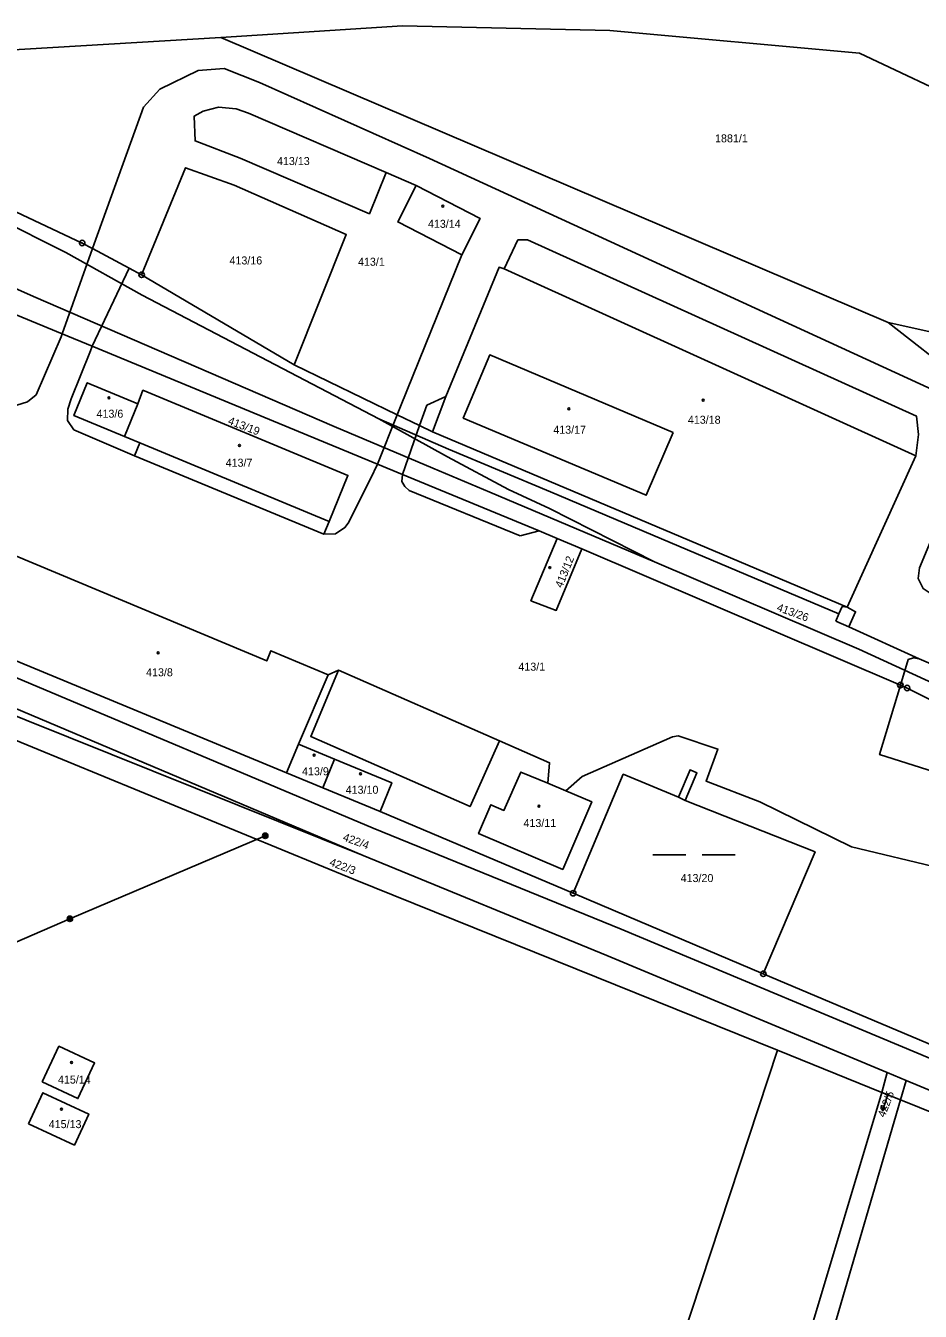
# Model space of a CAD drawing. Extents: x -587171 to -555306, y -1167727 to -1074732.
# Drawn here: x -560378.5 to -560215.2, y -1078669.2 to -1078434.7 of the extents above; entities that cross this region are included whole.
import ezdxf

# ---------------------------------------------------------------- set-up
doc = ezdxf.new("R2010")
doc.units = 0
for name, color, linetype in [('Hranice parcel', 7, 'Continuous'), ('Parcelní čísla', 7, 'Continuous'), ('Pop  PČ popisy', 7, 'Continuous'), ('Poz předměty', 7, 'Continuous'), ('Vnitřní kresba', 7, 'Continuous'), ('Značky bodu BP', 7, 'Continuous'), ('Značky budov', 7, 'Continuous'), ('Značky kultur', 7, 'Continuous')]:
    doc.layers.add(name, color=color, linetype=linetype)

msp = doc.modelspace()

# ---------------------------------------------------------------- linework, layer by layer
at = {"layer": 'Hranice parcel'}
for p, q in [((-560342.84, -1078436.82), (-560396.43, -1078439.99)), ((-560221.06, -1078488.84), (-560342.84, -1078436.82)), ((-560357.3, -1078480.11), (-560329.46, -1078496.53)), ((-560388.8, -1078483.87), (-560371.78, -1078490.9)), ((-560366.33, -1078493.15), (-560371.78, -1078490.9)), ((-560314.24, -1078514.66), (-560366.33, -1078493.15)), ((-560360.45, -1078509.61), (-560358, -1078503.67)), ((-560304.21, -1078508.76), (-560228.58, -1078540.76)), ((-560324.03, -1078527.44), (-560358.61, -1078513.15)), ((-560276.97, -1078530.12), (-560281.48, -1078528.19)), ((-560218.85, -1078554.96), (-560276.97, -1078530.12)), ((-560385.52, -1078548.35), (-560330.86, -1078570.95)), ((-560318.62, -1078590.37), (-560406.12, -1078554.4)), ((-560328.65, -1078565.75), (-560323.26, -1078553.08)), ((-560330.86, -1078570.95), (-560328.65, -1078565.75)), ((-560322.09, -1078568.47), (-560328.65, -1078565.75)), ((-560324.24, -1078573.69), (-560322.09, -1078568.47)), ((-560330.86, -1078570.95), (-560324.24, -1078573.69)), ((-560324.24, -1078573.69), (-560313.78, -1078578.01)), ((-560283.2, -1078572.86), (-560279.92, -1078574.26)), ((-560313.78, -1078578.01), (-560278.56, -1078592.93)), ((-560272.42, -1078604.31), (-560316.88, -1078586.02)), ((-560241.25, -1078621.58), (-560318.62, -1078590.37)), ((-560221.28, -1078625.62), (-560272.42, -1078604.31)), ((-560243.87, -1078607.62), (-560197.17, -1078627.38)), ((-560304.44, -1078812.88), (-560241.25, -1078621.58)), ((-560222.24, -1078629.25), (-560241.25, -1078621.58)), ((-560222.24, -1078629.25), (-560221.28, -1078625.62)), ((-560221.28, -1078625.62), (-560217.81, -1078627.07)), ((-560218.85, -1078630.62), (-560217.81, -1078627.07)), ((-560222.24, -1078629.25), (-560280.37, -1078823.02)), ((-560218.85, -1078630.62), (-560222.24, -1078629.25)), ((-560275.68, -1078825), (-560218.85, -1078630.62))]:
    msp.add_line(p, q, dxfattribs=at)
for points in [[(-560342.84, -1078436.82), (-560309.7, -1078434.67), (-560271.87, -1078435.57), (-560226.31, -1078439.67), (-560205.71, -1078449.42)], [(-560210.8, -1078502.08), (-560264.12, -1078477.56), (-560304.78, -1078458.9), (-560335.82, -1078445.04), (-560342.22, -1078442.45), (-560347.01, -1078442.86), (-560353.98, -1078446.27), (-560356.99, -1078449.51), (-560365.97, -1078474.46), (-560366.28, -1078475.31)], [(-560312.68, -1078461.46), (-560315.74, -1078468.98), (-560339.3, -1078458.81), (-560347.56, -1078455.7), (-560347.71, -1078451.17), (-560346.05, -1078450.23), (-560343.28, -1078449.52), (-560340.08, -1078449.84), (-560337.81, -1078450.6), (-560312.68, -1078461.46)], [(-560221.06, -1078488.84), (-560212.54, -1078490.69), (-560210.62, -1078470.74), (-560205.71, -1078449.42)], [(-560475.85, -1078451.01), (-560457.27, -1078451.34), (-560433.34, -1078452.41), (-560412.13, -1078456.41), (-560393.32, -1078462.47), (-560368.14, -1078474.31), (-560366.28, -1078475.31)], [(-560357.3, -1078480.11), (-560349.32, -1078460.57), (-560340.42, -1078463.78), (-560319.96, -1078472.78), (-560329.46, -1078496.53)], [(-560307.2, -1078463.82), (-560295.51, -1078469.85), (-560298.9, -1078476.48), (-560310.58, -1078470.46), (-560307.2, -1078463.82)], [(-560366.28, -1078475.31), (-560359.56, -1078478.9), (-560357.3, -1078480.11)], [(-560304.21, -1078508.76), (-560301.78, -1078502.33), (-560292.07, -1078478.72), (-560291.15, -1078479.04), (-560288.63, -1078473.75), (-560286.87, -1078473.73), (-560251.72, -1078489.65), (-560215.94, -1078505.87), (-560215.54, -1078509.27), (-560216.03, -1078513.14), (-560228.58, -1078540.76)], [(-560371.78, -1078490.9), (-560372, -1078491.42), (-560376.52, -1078501.99), (-560378.14, -1078503.3), (-560380.08, -1078503.89), (-560381.11, -1078503.77), (-560392.16, -1078499.12), (-560392.91, -1078498.3), (-560393.21, -1078496.31), (-560388.8, -1078483.87)], [(-559998.35, -1078594.47), (-560095.57, -1078549.93), (-560208.01, -1078499.01), (-560221.06, -1078488.84)], [(-560358.61, -1078513.15), (-560369.65, -1078508.37), (-560370.82, -1078506.69), (-560370.74, -1078504.62), (-560370.14, -1078502.72), (-560366.65, -1078493.96), (-560366.33, -1078493.15)], [(-560260.32, -1078508.85), (-560293.77, -1078494.71), (-560298.63, -1078506.24), (-560265.22, -1078520.34), (-560260.32, -1078508.85)], [(-560329.46, -1078496.53), (-560310.68, -1078505.63), (-560306.58, -1078507.61), (-560304.21, -1078508.76)], [(-560358, -1078503.67), (-560367.21, -1078499.81), (-560369.67, -1078505.79), (-560360.45, -1078509.61)], [(-560324.03, -1078527.44), (-560323.1, -1078525.11), (-560319.66, -1078516.7), (-560357.06, -1078501.16), (-560358, -1078503.67)], [(-560360.45, -1078509.61), (-560357.63, -1078510.78), (-560358.61, -1078513.15)], [(-560314.24, -1078514.66), (-560315.53, -1078517.34), (-560319.59, -1078525.4), (-560320.2, -1078526.22), (-560321.92, -1078527.35), (-560324.03, -1078527.44)], [(-560281.48, -1078528.19), (-560284.74, -1078526.84), (-560309.72, -1078516.53), (-560314.24, -1078514.66)], [(-560212.85, -1078538.53), (-560214.7, -1078537.35), (-560215.59, -1078535.53), (-560215.37, -1078533.55), (-560209.7, -1078520.03), (-560207.99, -1078517.76), (-560205.92, -1078516.33), (-560202.11, -1078515.05), (-560198.1, -1078514.61), (-560191.45, -1078517.18), (-560138.59, -1078541.39)], [(-560276.97, -1078530.12), (-560281.64, -1078541.34), (-560286.28, -1078539.57), (-560281.48, -1078528.19)], [(-560384.25, -1078545.35), (-560382.16, -1078540.3), (-560383.89, -1078539.58), (-560380.43, -1078531.33), (-560334.47, -1078550.54), (-560333.75, -1078548.7), (-560323.26, -1078553.08)], [(-560228.58, -1078540.76), (-560227.04, -1078541.58), (-560228.26, -1078544.33), (-560215.4, -1078550.15), (-560173.89, -1078568.04), (-560143.28, -1078581.24), (-560113.09, -1078594.28), (-560118.08, -1078605), (-560174.04, -1078577.17)], [(-560316.88, -1078586.02), (-560401.3, -1078552.16), (-560405.27, -1078550.54)], [(-560323.26, -1078553.08), (-560321.37, -1078552.22), (-560326.45, -1078564.32), (-560297.36, -1078577.11), (-560292.03, -1078565.14), (-560282.87, -1078569.12), (-560283.2, -1078572.86)], [(-560174.04, -1078577.17), (-560189.39, -1078580.11), (-560212.71, -1078570.78), (-560222.65, -1078567.64), (-560218.85, -1078554.96)], [(-560174.04, -1078577.17), (-560217.62, -1078555.49), (-560218.85, -1078554.96)], [(-560279.92, -1078574.26), (-560276.89, -1078571.64), (-560260.44, -1078564.39), (-560259.41, -1078564.23), (-560252.14, -1078566.64), (-560254.31, -1078572.46), (-560244.52, -1078576.26), (-560227.78, -1078584.45), (-560211.52, -1078588.38)], [(-560313.78, -1078578.01), (-560311.67, -1078572.77), (-560322.09, -1078568.47)], [(-560283.2, -1078572.86), (-560288.1, -1078570.82), (-560291.19, -1078577.81), (-560293.61, -1078576.8), (-560295.83, -1078582.05), (-560280.45, -1078588.58), (-560275.18, -1078576.24), (-560279.92, -1078574.26)], [(-560278.56, -1078592.93), (-560269.41, -1078571.21), (-560259.37, -1078575.4), (-560257.23, -1078570.41), (-560255.97, -1078570.97), (-560258.11, -1078576.03), (-560234.41, -1078585.39), (-560243.87, -1078607.62)], [(-560278.56, -1078592.93), (-560268.85, -1078597.05), (-560243.87, -1078607.62)], [(-560375.45, -1078627.36), (-560368.93, -1078630.38), (-560365.89, -1078623.87), (-560372.38, -1078620.83), (-560375.45, -1078627.36)], [(-560217.81, -1078627.07), (-560200.64, -1078634.22), (-560083.44, -1078683.28)], [(-560377.97, -1078635), (-560369.58, -1078638.88), (-560366.95, -1078633.22), (-560375.32, -1078629.33), (-560377.97, -1078635)], [(-560056.15, -1078693.98), (-560060.29, -1078693.98), (-560146.27, -1078661.99), (-560201.47, -1078637.63), (-560218.85, -1078630.62)]]:
    msp.add_lwpolyline(points, dxfattribs=at)
at = {"layer": 'Pop  PČ popisy'}
for p, q in [((-560221.23, -1078629.83), (-560222.11, -1078632.7)), ((-560221.1, -1078629.4), (-560221.23, -1078629.83)), ((-560222.11, -1078632.7), (-560222.29, -1078631.6)), ((-560222.11, -1078632.7), (-560221.34, -1078631.89))]:
    msp.add_line(p, q, dxfattribs=at)
at = {"layer": 'Poz předměty'}
for p, q in [((-560385.18, -1078469), (-560371.15, -1078476.07)), ((-560371.15, -1078476.07), (-560357.2, -1078483.83)), ((-560377.02, -1078484.08), (-560386.6, -1078479.78)), ((-560322.14, -1078507.79), (-560377.02, -1078484.08)), ((-560357.2, -1078483.83), (-560314.02, -1078506.4)), ((-560304.19, -1078515.41), (-560322.14, -1078507.79)), ((-560314.02, -1078506.4), (-560301.51, -1078513.33)), ((-560301.3, -1078511.9), (-560314.02, -1078506.4)), ((-560282.69, -1078519.7), (-560301.3, -1078511.9)), ((-560301.51, -1078513.33), (-560290.33, -1078519.25)), ((-560293.79, -1078519.79), (-560304.19, -1078515.41)), ((-560263.73, -1078532.45), (-560293.79, -1078519.79)), ((-560290.33, -1078519.25), (-560282.85, -1078522.74)), ((-560262.43, -1078528.3), (-560282.69, -1078519.7)), ((-560282.85, -1078522.74), (-560263.73, -1078532.45)), ((-560230.08, -1078541.96), (-560262.43, -1078528.3)), ((-560263.73, -1078532.45), (-560226.43, -1078548.43)), ((-560226.43, -1078548.43), (-560160.66, -1078578.53)), ((-560334.75, -1078582.45), (-560370.39, -1078597.59)), ((-560370.39, -1078597.59), (-560434.82, -1078625.39))]:
    msp.add_line(p, q, dxfattribs=at)
for centre, radius in [((-560334.75, -1078582.45), 0.5), ((-560334.75, -1078582.45), 0.4), ((-560334.75, -1078582.45), 0.3), ((-560334.75, -1078582.45), 0.2), ((-560334.75, -1078582.45), 0.1), ((-560370.39, -1078597.59), 0.5), ((-560370.39, -1078597.59), 0.4), ((-560370.39, -1078597.59), 0.3), ((-560370.39, -1078597.59), 0.2), ((-560370.39, -1078597.59), 0.1)]:
    msp.add_circle(centre, radius, dxfattribs=at)
at = {"layer": 'Vnitřní kresba'}
for p, q in [((-560312.68, -1078461.46), (-560307.2, -1078463.82)), ((-560366.28, -1078475.31), (-560371.78, -1078490.9)), ((-560298.9, -1078476.48), (-560310.09, -1078504.12)), ((-560359.56, -1078478.9), (-560366.33, -1078493.15)), ((-560216.03, -1078513.14), (-560291.15, -1078479.04)), ((-560301.78, -1078502.33), (-560305.28, -1078503.92)), ((-560310.68, -1078505.63), (-560314.24, -1078514.66)), ((-560310.09, -1078504.12), (-560310.68, -1078505.63)), ((-560305.28, -1078503.92), (-560306.58, -1078507.61)), ((-560309.72, -1078516.53), (-560306.58, -1078507.61)), ((-560357.63, -1078510.78), (-560323.1, -1078525.11)), ((-560309.81, -1078517.82), (-560309.72, -1078516.53)), ((-560309.3, -1078518.75), (-560309.81, -1078517.82)), ((-560308.47, -1078519.44), (-560309.3, -1078518.75)), ((-560288.21, -1078527.75), (-560308.47, -1078519.44)), ((-560284.74, -1078526.84), (-560288.21, -1078527.75)), ((-560229.47, -1078540.6), (-560230.08, -1078541.96)), ((-560228.58, -1078540.76), (-560229.47, -1078540.6)), ((-560230.08, -1078541.96), (-560230.65, -1078543.28)), ((-560230.65, -1078543.28), (-560228.26, -1078544.33)), ((-560396.93, -1078546.54), (-560315.03, -1078581.04)), ((-560217.44, -1078550.26), (-560218.85, -1078554.96)), ((-560216.47, -1078549.97), (-560217.44, -1078550.26)), ((-560215.4, -1078550.15), (-560216.47, -1078549.97)), ((-560399.09, -1078551.32), (-560316.88, -1078586.02)), ((-560321.37, -1078552.22), (-560292.03, -1078565.14)), ((-560259.37, -1078575.4), (-560258.11, -1078576.03)), ((-560315.03, -1078581.04), (-560269.8, -1078599.51)), ((-560269.8, -1078599.51), (-560198, -1078629.53))]:
    msp.add_line(p, q, dxfattribs=at)
at = {"layer": 'Značky bodu BP'}
for centre, radius in [((-560368.14, -1078474.31), 0.5), ((-560368.14, -1078474.31), 0.0303), ((-560357.3, -1078480.11), 0.5), ((-560357.3, -1078480.11), 0.0303), ((-560218.85, -1078554.96), 0.5), ((-560218.85, -1078554.96), 0.0303), ((-560217.62, -1078555.49), 0.5), ((-560217.62, -1078555.49), 0.0303), ((-560278.56, -1078592.93), 0.5), ((-560278.56, -1078592.93), 0.0303), ((-560243.87, -1078607.62), 0.5), ((-560243.87, -1078607.62), 0.0303)]:
    msp.add_circle(centre, radius, dxfattribs=at)
at = {"layer": 'Značky budov'}
for centre in [(-560302.36, -1078467.6), (-560363.26, -1078502.54), (-560254.84, -1078502.96), (-560279.33, -1078504.57), (-560339.46, -1078511.24), (-560282.83, -1078533.53), (-560354.3, -1078549.07), (-560325.83, -1078567.72), (-560317.35, -1078571.13), (-560284.8, -1078577.06), (-560370.09, -1078623.8), (-560371.93, -1078632.34)]:
    msp.add_circle(centre, 0.175, dxfattribs=at)
at = {"layer": 'Značky kultur'}
for p, q in [((-560264.02, -1078585.94), (-560258.02, -1078585.94)), ((-560255.02, -1078585.94), (-560249.02, -1078585.94))]:
    msp.add_line(p, q, dxfattribs=at)

# ---------------------------------------------------------------- texts
at = {"layer": 'Parcelní čísla'}
for s, p in [('1881/1', (-560252.67, -1078455.95)), ('413/13', (-560332.6, -1078460.09)), ('413/14', (-560305.06, -1078471.54)), ('413/16', (-560341.27, -1078478.22)), ('413/1', (-560317.82, -1078478.46)), ('413/6', (-560365.53, -1078506.18)), ('413/18', (-560257.63, -1078507.28)), ('413/17', (-560282.19, -1078509.1)), ('413/7', (-560341.97, -1078515.12)), ('413/8', (-560356.49, -1078553.35)), ('413/1', (-560288.56, -1078552.33)), ('413/9', (-560328.03, -1078571.41)), ('413/10', (-560320.07, -1078574.78)), ('413/11', (-560287.63, -1078580.85)), ('413/20', (-560258.95, -1078590.89)), ('415/14', (-560372.57, -1078627.65)), ('415/13', (-560374.25, -1078635.78))]:
    msp.add_text(s, height=1.46, dxfattribs=at).set_placement(p)
for s, rotation, p in [('413/19', 339, (-560341.67, -1078507.3)), ('413/12', 68, (-560280.58, -1078537.33)), ('413/26', 340, (-560241.52, -1078541.35)), ('422/4', 340, (-560320.7, -1078583.27)), ('422/3', 339, (-560323.15, -1078587.81)), ('422/5', 69, (-560221.71, -1078633.93))]:
    msp.add_text(s, height=1.46, rotation=rotation, dxfattribs=at).set_placement(p)

doc.saveas('drawing.dxf')
